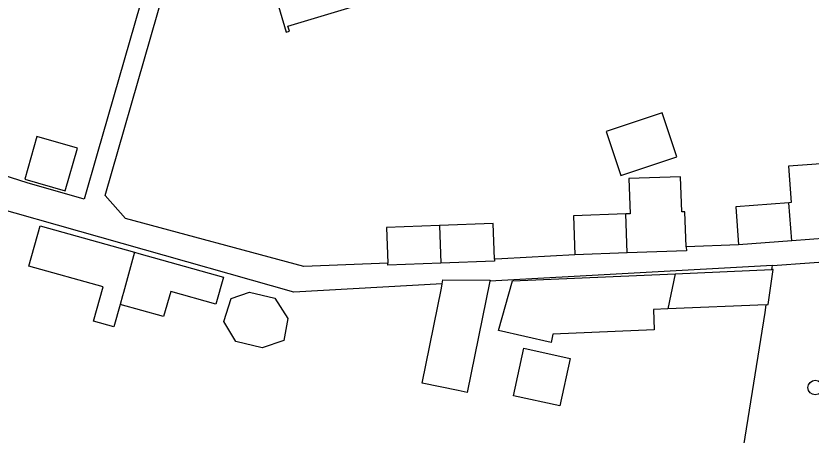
# Model space of a CAD drawing. Extents: x 158087 to 159494, y 382905 to 383981.
# Drawn here: x 158897 to 158950.2, y 383309.4 to 383337.4 of the extents above; entities that cross this region are included whole.
import ezdxf

# ---------------------------------------------------------------- set-up
doc = ezdxf.new("R2010")
doc.units = 0
for name, color, linetype in [('IMGEO_Boom', 7, 'Continuous'), ('IMGEO_Groenvoorziening', 7, 'Continuous'), ('IMGEO_Pand', 7, 'Continuous'), ('IMGEO_Voetpad_open', 7, 'Continuous')]:
    doc.layers.add(name, color=color, linetype=linetype)

msp = doc.modelspace()

# ---------------------------------------------------------------- linework, layer by layer
at = {"layer": 'IMGEO_Boom'}
msp.add_circle((158950.427, 383312.583), 0.489, dxfattribs=at)
at = {"layer": 'IMGEO_Groenvoorziening'}
for points in [[(158947.534, 383320.47), (158947.577, 383320.74)], [(158944.329, 383295.526), (158943.553, 383295.646), (158947.075, 383317.609), (158947.158, 383318.125)]]:
    msp.add_lwpolyline(points, dxfattribs=at)
at = {"layer": 'IMGEO_Pand'}
for points in [[(158919.041, 383344.958), (158913.251, 383343.219), (158913.149, 383343.553), (158912.938, 383343.489), (158914.376, 383338.701), (158915.084, 383336.345), (158915.296, 383336.409), (158915.194, 383336.745), (158920.986, 383338.484)], [(158937.442, 383326.755), (158941.18, 383327.998), (158940.199, 383330.948), (158936.461, 383329.706), (158937.442, 383326.755)], [(158897.605, 383326.512), (158900.318, 383325.733), (158901.136, 383328.581), (158898.423, 383329.36), (158897.605, 383326.512)], [(158952.223, 383325.192), (158952.045, 383327.635), (158948.644, 383327.387), (158948.822, 383324.944), (158948.668, 383324.933)], [(158941.813, 383322), (158941.723, 383324.339), (158941.512, 383324.331), (158941.422, 383326.681), (158937.981, 383326.551), (158938.07, 383324.2), (158937.772, 383324.189)], [(158948.668, 383324.933), (158945.112, 383324.674), (158945.298, 383322.134)], [(158948.865, 383322.394), (158948.668, 383324.933)], [(158937.772, 383324.189), (158934.269, 383324.056), (158934.368, 383321.448)], [(158937.87, 383321.581), (158937.772, 383324.189)], [(158903.977, 383318.14), (158903.561, 383316.653), (158902.207, 383317.032), (158902.846, 383319.318), (158897.878, 383320.706), (158898.64, 383323.393), (158904.952, 383321.629)], [(158925.321, 383323.412), (158921.773, 383323.278), (158921.864, 383320.891)], [(158928.996, 383321.162), (158928.905, 383323.548), (158925.321, 383323.412)], [(158925.321, 383323.412), (158925.417, 383320.896)], [(158948.865, 383322.394), (158945.298, 383322.134)], [(158952.408, 383322.652), (158948.865, 383322.394)], [(158941.813, 383322), (158941.823, 383321.731), (158937.87, 383321.581)], [(158904.952, 383321.629), (158905.235, 383321.55), (158910.892, 383319.969), (158910.385, 383318.155), (158907.359, 383319.001), (158906.891, 383317.325), (158903.977, 383318.14)], [(158904.952, 383321.629), (158904.2, 383318.939), (158904.138, 383318.717), (158903.977, 383318.14)], [(158937.87, 383321.581), (158934.368, 383321.448)], [(158925.417, 383320.896), (158921.869, 383320.762), (158921.864, 383320.891)], [(158928.996, 383321.162), (158929.001, 383321.033), (158925.417, 383320.896)], [(158940.585, 383317.839), (158939.611, 383317.797), (158939.669, 383316.452), (158932.901, 383316.158), (158932.786, 383315.592), (158929.266, 383316.389), (158930.203, 383319.717), (158941.078, 383320.189)], [(158941.078, 383320.189), (158940.585, 383317.839)], [(158941.078, 383320.189), (158947.534, 383320.47)], [(158947.158, 383318.125), (158947.293, 383318.131), (158947.614, 383320.473), (158947.534, 383320.47)], [(158928.684, 383319.693), (158927.172, 383312.258), (158926.56, 383312.383), (158924.17, 383312.869), (158925.463, 383319.227), (158925.508, 383319.517)], [(158925.508, 383319.517), (158925.549, 383319.777), (158928.698, 383319.761), (158928.684, 383319.693)], [(158911.703, 383315.668), (158910.901, 383316.991), (158911.398, 383318.541), (158912.62, 383318.971), (158914.323, 383318.553), (158915.188, 383317.198), (158914.91, 383315.736), (158913.479, 383315.232), (158911.703, 383315.668)], [(158947.158, 383318.125), (158940.585, 383317.839)], [(158930.963, 383315.21), (158934.058, 383314.536), (158933.366, 383311.361), (158930.271, 383312.036), (158930.963, 383315.21)]]:
    msp.add_lwpolyline(points, dxfattribs=at)
at = {"layer": 'IMGEO_Voetpad_open'}
for points in [[(158907.853, 383347.013), (158902.448, 383328.204), (158901.578, 383325.175), (158897.772, 383326.267), (158895.592, 383326.951)], [(158921.864, 383320.891), (158916.25, 383320.678), (158904.351, 383323.893), (158902.99, 383325.423), (158909.091, 383346.657)], [(158925.508, 383319.517), (158915.583, 383318.967), (158892.634, 383325.466)], [(158945.298, 383322.134), (158941.813, 383322)], [(158934.368, 383321.448), (158929.495, 383321.181), (158928.996, 383321.162)], [(158947.577, 383320.74), (158928.684, 383319.693)], [(158947.577, 383320.74), (158952.52, 383321.1)]]:
    msp.add_lwpolyline(points, dxfattribs=at)

doc.saveas('drawing.dxf')
